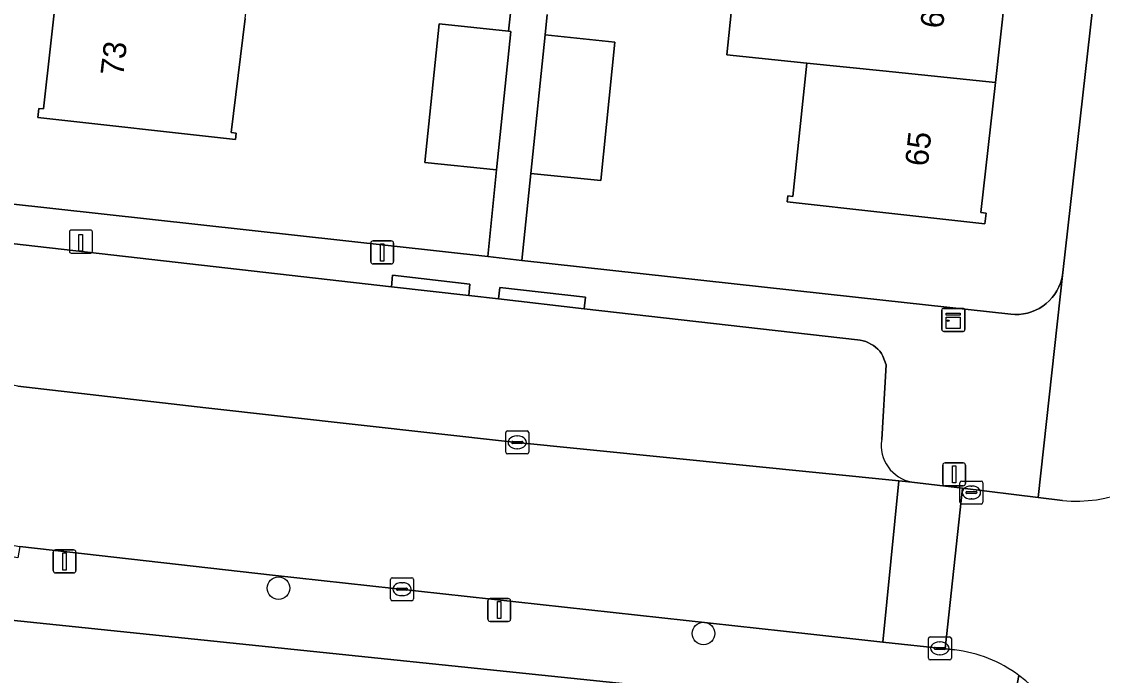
# Model space of a CAD drawing. Extents: x 162026 to 163502, y 387295 to 388169.
# Drawn here: x 162462.54 to 162509.55, y 387943.99 to 387972.44 of the extents above; entities that cross this region are included whole.
import ezdxf

# ---------------------------------------------------------------- set-up
doc = ezdxf.new("R2010")
doc.units = 0
for name, color, linetype in [('IMGEO_Boom', 7, 'Continuous'), ('IMGEO_Erf', 7, 'Continuous'), ('IMGEO_Kast', 7, 'Continuous'), ('IMGEO_Kolk', 7, 'Continuous'), ('IMGEO_Laadpaal', 7, 'Continuous'), ('IMGEO_Lichtmast', 7, 'Continuous'), ('IMGEO_Pand', 7, 'Continuous'), ('IMGEO_Pand_nummerreeks', 7, 'Continuous'), ('IMGEO_Parkeervlak_open', 7, 'Continuous'), ('IMGEO_Rijbaan_lokaal_open', 7, 'Continuous'), ('IMGEO_Voetpad_open', 7, 'Continuous')]:
    doc.layers.add(name, color=color, linetype=linetype)

msp = doc.modelspace()

# ---------------------------------------------------------------- linework, layer by layer
at = {"layer": 'IMGEO_Boom'}
for centre in [(162473.707, 387947.786), (162492.196, 387945.813)]:
    msp.add_circle(centre, 0.489, dxfattribs=at)
at = {"layer": 'IMGEO_Erf'}
for points in [[(162485.396, 387972.756), (162485.313, 387971.861), (162488.345, 387971.548), (162487.723, 387965.525), (162484.69, 387965.839), (162484.298, 387962.053), (162500, 387960.321), (162505.56, 387959.706), (162505.743, 387959.694), (162505.927, 387959.699), (162506.109, 387959.72), (162506.289, 387959.757), (162506.465, 387959.81), (162506.636, 387959.878), (162506.799, 387959.962), (162506.955, 387960.06), (162507.101, 387960.171), (162507.237, 387960.295), (162507.361, 387960.43), (162507.472, 387960.576), (162507.57, 387960.732), (162507.653, 387960.895), (162507.722, 387961.066), (162507.775, 387961.242), (162507.813, 387961.421), (162507.826, 387961.519), (162512.154, 388000)], [(162505.523, 387975.462), (162504.893, 387969.795), (162504.264, 387964.13), (162504.488, 387964.105), (162504.436, 387963.636), (162500, 387964.129), (162495.839, 387964.592), (162495.869, 387964.861), (162496.088, 387964.837), (162496.598, 387969.811), (162496.685, 387970.637), (162493.21, 387970.993), (162493.819, 387976.916)], [(162472.26, 387972.575), (162471.648, 387967.612), (162471.866, 387967.587), (162471.835, 387967.308), (162463.237, 387968.263), (162463.282, 387968.667), (162463.491, 387968.644), (162464.114, 387974.25)], [(162459.803, 387964.756), (162482.808, 387962.218), (162483.198, 387965.993), (162480.072, 387966.317), (162480.695, 387972.339), (162483.712, 387972.027), (162483.866, 387973.48)], [(162503.264, 387942.125), (162500, 387942.464), (162458.852, 387946.73)]]:
    msp.add_lwpolyline(points, dxfattribs=at)
at = {"layer": 'IMGEO_Kast'}
for p, q in [((162502.561, 387959.038), (162502.561, 387959.879)), ((162502.561, 387959.879), (162502.561, 387959.038)), ((162502.636, 387959.963), (162503.477, 387959.963)), ((162503.477, 387959.963), (162502.636, 387959.963)), ((162503.561, 387959.888), (162503.561, 387959.047)), ((162503.561, 387959.047), (162503.561, 387959.888)), ((162503.486, 387958.963), (162502.645, 387958.963)), ((162502.645, 387958.963), (162503.486, 387958.963))]:
    msp.add_line(p, q, dxfattribs=at)
for points in [[(162502.756, 387959.753), (162503.356, 387959.753), (162503.356, 387959.668), (162502.756, 387959.668), (162502.756, 387959.753)], [(162502.756, 387959.578), (162503.356, 387959.578), (162503.356, 387959.089), (162502.756, 387959.089), (162502.756, 387959.578)]]:
    msp.add_lwpolyline(points, dxfattribs=at)
msp.add_circle((162502.84, 387959.427), 0.0377, dxfattribs=at)
for centre, start, end in [((162502.639, 387959.885), 92.4484, 184.2845), ((162502.639, 387959.885), 92.4484, 184.2845), ((162503.483, 387959.885), 2.4484, 94.2845), ((162503.483, 387959.885), 2.4484, 94.2845), ((162502.639, 387959.041), 182.4484, 274.2845), ((162502.639, 387959.041), 182.4484, 274.2845), ((162503.483, 387959.041), 272.4484, 4.2845), ((162503.483, 387959.041), 272.4484, 4.2845)]:
    msp.add_arc(centre, 0.0779, start, end, dxfattribs=at)
at = {"layer": 'IMGEO_Kolk'}
for p, q in [((162483.593, 387953.704), (162483.593, 387954.556)), ((162483.668, 387954.63), (162484.52, 387954.63)), ((162484.081, 387954.41), (162484.106, 387954.41)), ((162484.594, 387954.556), (162484.594, 387953.704)), ((162483.852, 387954.124), (162483.852, 387954.136)), ((162484.29, 387954.087), (162483.892, 387954.087)), ((162483.895, 387954.173), (162484.293, 387954.173)), ((162484.104, 387953.85), (162484.079, 387953.85)), ((162484.336, 387954.136), (162484.336, 387954.124)), ((162484.52, 387953.63), (162483.668, 387953.63)), ((162503.349, 387951.523), (162503.349, 387952.375)), ((162503.424, 387952.449), (162504.276, 387952.449)), ((162504.35, 387952.375), (162504.35, 387951.523)), ((162503.608, 387951.943), (162503.608, 387951.955)), ((162504.046, 387951.906), (162503.648, 387951.906)), ((162503.651, 387951.992), (162504.049, 387951.992)), ((162503.837, 387952.229), (162503.862, 387952.229)), ((162504.092, 387951.955), (162504.092, 387951.943)), ((162504.276, 387951.449), (162503.424, 387951.449)), ((162503.86, 387951.669), (162503.835, 387951.669)), ((162478.583, 387947.316), (162478.583, 387948.168)), ((162478.658, 387948.242), (162479.51, 387948.242)), ((162479.584, 387948.168), (162479.584, 387947.316)), ((162478.842, 387947.736), (162478.842, 387947.748)), ((162479.28, 387947.699), (162478.882, 387947.699)), ((162478.885, 387947.785), (162479.283, 387947.785)), ((162479.071, 387948.022), (162479.096, 387948.022)), ((162479.326, 387947.748), (162479.326, 387947.736)), ((162479.51, 387947.242), (162478.658, 387947.242)), ((162479.094, 387947.462), (162479.069, 387947.462)), ((162501.975, 387944.741), (162501.975, 387945.593)), ((162502.05, 387945.667), (162502.902, 387945.667)), ((162502.463, 387945.447), (162502.488, 387945.447)), ((162502.976, 387945.593), (162502.976, 387944.741)), ((162502.234, 387945.161), (162502.234, 387945.173)), ((162502.672, 387945.124), (162502.274, 387945.124)), ((162502.277, 387945.21), (162502.675, 387945.21)), ((162502.486, 387944.887), (162502.461, 387944.887)), ((162502.718, 387945.173), (162502.718, 387945.161)), ((162502.902, 387944.667), (162502.05, 387944.667))]:
    msp.add_line(p, q, dxfattribs=at)
for points in [[(162483.593, 387953.704), (162483.593, 387954.556)], [(162483.668, 387954.63), (162484.52, 387954.63)], [(162484.594, 387954.556), (162484.594, 387953.704)], [(162484.52, 387953.63), (162483.668, 387953.63)], [(162503.349, 387951.523), (162503.349, 387952.375)], [(162503.424, 387952.449), (162504.276, 387952.449)], [(162504.35, 387952.375), (162504.35, 387951.523)], [(162504.276, 387951.449), (162503.424, 387951.449)], [(162478.583, 387947.316), (162478.583, 387948.168)], [(162478.658, 387948.242), (162479.51, 387948.242)], [(162479.584, 387948.168), (162479.584, 387947.316)], [(162479.51, 387947.242), (162478.658, 387947.242)], [(162501.975, 387944.741), (162501.975, 387945.593)], [(162502.05, 387945.667), (162502.902, 387945.667)], [(162502.976, 387945.593), (162502.976, 387944.741)], [(162502.902, 387944.667), (162502.05, 387944.667)]]:
    msp.add_lwpolyline(points, dxfattribs=at)
for centre, radius, start, end in [((162483.67, 387954.554), 0.0765, 91.552, 178.448), ((162483.67, 387954.554), 0.0765, 91.552, 178.448), ((162484.518, 387954.554), 0.0765, 1.552, 88.448), ((162484.518, 387954.554), 0.0765, 1.552, 88.448), ((162483.892, 387954.133), 0.0403, 85.8775, 175.7526), ((162483.889, 387954.123), 0.0366, 178.938, 274.7102), ((162484.293, 387954.13), 0.043, 264.8664, 352.4533), ((162484.297, 387954.135), 0.0386, 1.7309, 96.639), ((162483.67, 387953.706), 0.0765, 181.552, 268.448), ((162483.67, 387953.706), 0.0765, 181.552, 268.448), ((162484.518, 387953.706), 0.0765, 271.552, 358.448), ((162484.518, 387953.706), 0.0765, 271.552, 358.448), ((162503.426, 387952.373), 0.0765, 91.552, 178.448), ((162503.426, 387952.373), 0.0765, 91.552, 178.448), ((162504.274, 387952.373), 0.0765, 1.552, 88.448), ((162504.274, 387952.373), 0.0765, 1.552, 88.448), ((162503.648, 387951.952), 0.0403, 85.8775, 175.7526), ((162503.645, 387951.942), 0.0366, 178.938, 274.7102), ((162504.049, 387951.949), 0.043, 264.8664, 352.4533), ((162504.053, 387951.954), 0.0386, 1.7309, 96.639), ((162503.426, 387951.525), 0.0765, 181.552, 268.448), ((162503.426, 387951.525), 0.0765, 181.552, 268.448), ((162504.274, 387951.525), 0.0765, 271.552, 358.448), ((162504.274, 387951.525), 0.0765, 271.552, 358.448), ((162478.66, 387948.166), 0.0765, 91.552, 178.448), ((162478.66, 387948.166), 0.0765, 91.552, 178.448), ((162479.508, 387948.166), 0.0765, 1.552, 88.448), ((162479.508, 387948.166), 0.0765, 1.552, 88.448), ((162478.882, 387947.745), 0.0403, 85.8775, 175.7526), ((162478.879, 387947.735), 0.0366, 178.938, 274.7102), ((162479.283, 387947.742), 0.043, 264.8664, 352.4533), ((162479.287, 387947.747), 0.0386, 1.7309, 96.639), ((162478.66, 387947.318), 0.0765, 181.552, 268.448), ((162478.66, 387947.318), 0.0765, 181.552, 268.448), ((162479.508, 387947.318), 0.0765, 271.552, 358.448), ((162479.508, 387947.318), 0.0765, 271.552, 358.448), ((162502.052, 387945.591), 0.0765, 91.552, 178.448), ((162502.052, 387945.591), 0.0765, 91.552, 178.448), ((162502.9, 387945.591), 0.0765, 1.552, 88.448), ((162502.9, 387945.591), 0.0765, 1.552, 88.448), ((162502.274, 387945.17), 0.0403, 85.8775, 175.7526), ((162502.271, 387945.16), 0.0366, 178.938, 274.7102), ((162502.675, 387945.167), 0.043, 264.8664, 352.4533), ((162502.679, 387945.172), 0.0386, 1.7309, 96.639), ((162502.052, 387944.743), 0.0765, 181.552, 268.448), ((162502.052, 387944.743), 0.0765, 181.552, 268.448), ((162502.9, 387944.743), 0.0765, 271.552, 358.448), ((162502.9, 387944.743), 0.0765, 271.552, 358.448)]:
    msp.add_arc(centre, radius, start, end, dxfattribs=at)
for centre, major_axis, ratio, start_param, end_param in [((162484.08, 387954.13), (-0.387, 0.002), 0.722429, 4.712389, 7.853982), ((162484.105, 387954.13), (-0.39, 0.002), 0.717154, 1.570796, 4.712389), ((162503.836, 387951.949), (-0.387, 0.002), 0.722429, 4.712389, 7.853982), ((162503.861, 387951.949), (-0.39, 0.002), 0.717154, 1.570796, 4.712389), ((162479.07, 387947.742), (-0.387, 0.002), 0.722429, 4.712389, 7.853982), ((162479.095, 387947.742), (-0.39, 0.002), 0.717154, 1.570796, 4.712389), ((162502.462, 387945.167), (-0.387, 0.002), 0.722429, 4.712389, 7.853982), ((162502.487, 387945.167), (-0.39, 0.002), 0.717154, 1.570796, 4.712389)]:
    msp.add_ellipse(centre, major_axis=major_axis, ratio=ratio, start_param=start_param, end_param=end_param, dxfattribs=at)
at = {"layer": 'IMGEO_Laadpaal'}
for p, q in [((162464.614, 387963.286), (162464.614, 387962.445)), ((162464.614, 387963.286), (162464.614, 387962.445)), ((162465.53, 387963.37), (162464.689, 387963.37)), ((162465.53, 387963.37), (162464.689, 387963.37)), ((162465.614, 387962.454), (162465.614, 387963.295)), ((162465.614, 387962.454), (162465.614, 387963.295)), ((162464.698, 387962.37), (162465.539, 387962.37)), ((162464.698, 387962.37), (162465.539, 387962.37))]:
    msp.add_line(p, q, dxfattribs=at)
msp.add_lwpolyline([(162465.029, 387963.183), (162465.189, 387963.183), (162465.189, 387962.45), (162465.029, 387962.45), (162465.029, 387963.183)], dxfattribs=at)
for centre, start, end in [((162464.692, 387963.292), 92.4484, 184.2845), ((162464.692, 387963.292), 92.4484, 184.2845), ((162465.536, 387963.292), 2.4484, 94.2845), ((162465.536, 387963.292), 2.4484, 94.2845), ((162464.692, 387962.448), 182.4484, 274.2845), ((162464.692, 387962.448), 182.4484, 274.2845), ((162465.536, 387962.448), 272.4484, 4.2845), ((162465.536, 387962.448), 272.4484, 4.2845)]:
    msp.add_arc(centre, 0.0779, start, end, dxfattribs=at)
at = {"layer": 'IMGEO_Lichtmast'}
for p, q in [((162477.724, 387961.998), (162477.724, 387962.798)), ((162477.724, 387962.798), (162477.724, 387961.998)), ((162477.824, 387962.898), (162478.614, 387962.898)), ((162478.614, 387962.898), (162477.824, 387962.898)), ((162478.714, 387962.798), (162478.714, 387961.998)), ((162478.714, 387961.998), (162478.714, 387962.798)), ((162478.614, 387961.898), (162477.824, 387961.898)), ((162477.824, 387961.898), (162478.614, 387961.898)), ((162502.6, 387952.34), (162502.6, 387953.14)), ((162502.6, 387953.14), (162502.6, 387952.34)), ((162502.7, 387953.24), (162503.49, 387953.24)), ((162503.49, 387953.24), (162502.7, 387953.24)), ((162503.59, 387953.14), (162503.59, 387952.34)), ((162503.59, 387952.34), (162503.59, 387953.14)), ((162503.49, 387952.24), (162502.7, 387952.24)), ((162502.7, 387952.24), (162503.49, 387952.24)), ((162463.908, 387948.551), (162463.908, 387949.351)), ((162463.908, 387949.351), (162463.908, 387948.551)), ((162464.008, 387949.451), (162464.798, 387949.451)), ((162464.798, 387949.451), (162464.008, 387949.451)), ((162464.898, 387949.351), (162464.898, 387948.551)), ((162464.898, 387948.551), (162464.898, 387949.351)), ((162464.798, 387948.451), (162464.008, 387948.451)), ((162464.008, 387948.451), (162464.798, 387948.451)), ((162482.815, 387946.435), (162482.815, 387947.235)), ((162482.815, 387947.235), (162482.815, 387946.435)), ((162482.915, 387947.335), (162483.705, 387947.335)), ((162483.705, 387947.335), (162482.915, 387947.335)), ((162483.805, 387947.235), (162483.805, 387946.435)), ((162483.805, 387946.435), (162483.805, 387947.235)), ((162483.705, 387946.335), (162482.915, 387946.335)), ((162482.915, 387946.335), (162483.705, 387946.335))]:
    msp.add_line(p, q, dxfattribs=at)
for points in [[(162478.144, 387962.773), (162478.294, 387962.773), (162478.294, 387962.023), (162478.144, 387962.023), (162478.144, 387962.773)], [(162503.02, 387953.115), (162503.17, 387953.115), (162503.17, 387952.365), (162503.02, 387952.365), (162503.02, 387953.115)], [(162464.328, 387949.326), (162464.478, 387949.326), (162464.478, 387948.576), (162464.328, 387948.576), (162464.328, 387949.326)], [(162483.235, 387947.21), (162483.385, 387947.21), (162483.385, 387946.46), (162483.235, 387946.46), (162483.235, 387947.21)]]:
    msp.add_lwpolyline(points, dxfattribs=at)
for centre, start, end in [((162477.824, 387962.798), 90, 180), ((162477.824, 387962.798), 90, 180), ((162478.614, 387962.798), 0, 90), ((162478.614, 387962.798), 360, 90), ((162477.824, 387961.998), 180, 270), ((162477.824, 387961.998), 180, 270), ((162478.614, 387961.998), 270, 0), ((162478.614, 387961.998), 270, 0), ((162502.7, 387953.14), 90, 180), ((162502.7, 387953.14), 90, 180), ((162503.49, 387953.14), 0, 90), ((162503.49, 387953.14), 360, 90), ((162502.7, 387952.34), 180, 270), ((162502.7, 387952.34), 180, 270), ((162503.49, 387952.34), 270, 0), ((162503.49, 387952.34), 270, 0), ((162464.008, 387949.351), 90, 180), ((162464.008, 387949.351), 90, 180), ((162464.798, 387949.351), 0, 90), ((162464.798, 387949.351), 360, 90), ((162464.008, 387948.551), 180, 270), ((162464.008, 387948.551), 180, 270), ((162464.798, 387948.551), 270, 0), ((162464.798, 387948.551), 270, 0), ((162482.915, 387947.235), 90, 180), ((162482.915, 387947.235), 90, 180), ((162483.705, 387947.235), 0, 90), ((162483.705, 387947.235), 360, 90), ((162482.915, 387946.435), 180, 270), ((162482.915, 387946.435), 180, 270), ((162483.705, 387946.435), 270, 0), ((162483.705, 387946.435), 270, 0)]:
    msp.add_arc(centre, 0.1, start, end, dxfattribs=at)
at = {"layer": 'IMGEO_Pand'}
for points in [[(162505.523, 387975.462), (162505.754, 387975.437), (162505.782, 387975.688), (162500, 387976.281), (162497.294, 387976.559), (162493.819, 387976.916), (162493.21, 387970.993), (162496.685, 387970.637), (162500, 387970.297), (162504.893, 387969.795)], [(162464.114, 387974.25), (162463.491, 387968.644), (162463.282, 387968.667), (162463.237, 387968.263), (162471.835, 387967.308), (162471.866, 387967.587), (162471.648, 387967.612), (162472.26, 387972.575), (162472.343, 387973.306)], [(162483.821, 387972.016), (162483.712, 387972.027), (162480.695, 387972.339), (162480.072, 387966.317), (162483.198, 387965.993)], [(162488.345, 387971.548), (162485.313, 387971.861), (162484.69, 387965.839), (162487.723, 387965.525)], [(162496.685, 387970.637), (162496.598, 387969.811), (162496.088, 387964.837), (162495.869, 387964.861), (162495.839, 387964.592), (162500, 387964.129), (162504.436, 387963.636), (162504.488, 387964.105), (162504.264, 387964.13), (162504.893, 387969.795), (162500, 387970.297)]]:
    msp.add_lwpolyline(points, close=True, dxfattribs=at)
at = {"layer": 'IMGEO_Parkeervlak_open'}
for points in [[(162499.859, 387958.093), (162499.775, 387958.185), (162499.683, 387958.269), (162499.584, 387958.345), (162499.479, 387958.412), (162499.368, 387958.469), (162499.252, 387958.515), (162499.133, 387958.552), (162499.011, 387958.577), (162498.896, 387958.591), (162487.011, 387959.947), (162483.28, 387960.373), (162481.983, 387960.521), (162478.621, 387960.905), (162462.098, 387962.79)], [(162499.948, 387954.258), (162500.144, 387957.501), (162500, 387957.888), (162499.934, 387957.994), (162499.859, 387958.093)], [(162462.373, 387956.575), (162470.553, 387955.636), (162483.798, 387954.161), (162500.686, 387952.461), (162501.263, 387952.403)]]:
    msp.add_lwpolyline(points, dxfattribs=at)
msp.add_arc((162501.549, 387954), 1.622, 170.8298, 259.8354, dxfattribs=at)
at = {"layer": 'IMGEO_Rijbaan_lokaal_open'}
for points in [[(162483.798, 387954.161), (162470.553, 387955.636), (162462.373, 387956.575), (162458.556, 387957.341), (162452.997, 387958.715), (162450.622, 387959.34), (162448.627, 387952.545), (162456.189, 387950.702), (162462.456, 387949.594), (162473.447, 387948.359), (162496.74, 387945.792), (162500, 387945.438), (162500.686, 387952.461)], [(162503.468, 387952.133), (162501.263, 387952.403), (162500.686, 387952.461), (162500, 387945.438), (162502.707, 387945.143)]]:
    msp.add_lwpolyline(points, close=True, dxfattribs=at)
msp.add_lwpolyline([(162507.816, 387951.602), (162506.745, 387951.733), (162503.468, 387952.133), (162502.707, 387945.143), (162503.12, 387945.098)], dxfattribs=at)
for centre, radius, start, end in [((162508.415, 387957.727), 6.154, 264.4111, 319.218), ((162502.428, 387939.273), 5.866, 53.5258, 83.2253), ((162502.432, 387939.28), 5.858, 353.7374, 53.518)]:
    msp.add_arc(centre, radius, start, end, dxfattribs=at)
at = {"layer": 'IMGEO_Voetpad_open'}
for points in [[(162519.936, 388069.141), (162512.154, 388000), (162507.826, 387961.519), (162506.745, 387951.733), (162507.816, 387951.602)], [(162483.866, 387973.48), (162483.712, 387972.027), (162483.821, 387972.016), (162483.198, 387965.993), (162482.808, 387962.218), (162484.298, 387962.053), (162484.69, 387965.839), (162485.313, 387971.861), (162485.396, 387972.756)], [(162385.229, 387965.736), (162453.931, 387947.627), (162456.374, 387947.084), (162458.852, 387946.73), (162500, 387942.464), (162503.264, 387942.125)], [(162501.263, 387952.403), (162503.468, 387952.133), (162506.745, 387951.733), (162507.826, 387961.519), (162507.813, 387961.421), (162507.775, 387961.242), (162507.722, 387961.066), (162507.653, 387960.895), (162507.57, 387960.732), (162507.472, 387960.576), (162507.361, 387960.43), (162507.237, 387960.295), (162507.101, 387960.171), (162506.955, 387960.06), (162506.799, 387959.962), (162506.636, 387959.878), (162506.465, 387959.81), (162506.289, 387959.757), (162506.109, 387959.72), (162505.927, 387959.699), (162505.743, 387959.694), (162505.56, 387959.706), (162500, 387960.321), (162484.298, 387962.053), (162482.808, 387962.218), (162459.803, 387964.756)], [(162462.098, 387962.79), (162478.621, 387960.905), (162478.673, 387961.402), (162482.035, 387961.018), (162481.983, 387960.521), (162483.28, 387960.373), (162483.331, 387960.87), (162487.062, 387960.444), (162487.011, 387959.947), (162498.896, 387958.591), (162499.011, 387958.577), (162499.133, 387958.552), (162499.252, 387958.515), (162499.368, 387958.469), (162499.479, 387958.412), (162499.584, 387958.345), (162499.683, 387958.269), (162499.775, 387958.185), (162499.859, 387958.093), (162499.934, 387957.994), (162500, 387957.888), (162500.144, 387957.501), (162499.948, 387954.258)], [(162503.12, 387945.098), (162502.707, 387945.143), (162500, 387945.438), (162496.74, 387945.792), (162473.447, 387948.359), (162462.456, 387949.594), (162462.373, 387949.101), (162456.106, 387950.209), (162456.189, 387950.702), (162448.627, 387952.545), (162445.905, 387953.208), (162443.098, 387953.956), (162442.973, 387953.472), (162436.812, 387955.115), (162436.937, 387955.599), (162424.083, 387959.024)], [(162505.915, 387943.99), (162505.132, 387939.83), (162504.747, 387936.096), (162504.436, 387933.071), (162504.765, 387933.035), (162503.79, 387924.209), (162503.526, 387924.238), (162502.225, 387911.606), (162501.908, 387908.522), (162501.72, 387906.704), (162500, 387890.005), (162494.267, 387838.446), (162489.932, 387799.465), (162488.971, 387789.985)], [(162505.132, 387939.83), (162505.915, 387943.99)]]:
    msp.add_lwpolyline(points, dxfattribs=at)
for points in [[(162478.621, 387960.905), (162481.983, 387960.521), (162482.035, 387961.018), (162478.673, 387961.402)], [(162483.28, 387960.373), (162487.011, 387959.947), (162487.062, 387960.444), (162483.331, 387960.87)]]:
    msp.add_lwpolyline(points, close=True, dxfattribs=at)
for centre, radius, start, end in [((162501.549, 387954), 1.622, 170.8298, 259.8354), ((162508.415, 387957.727), 6.154, 264.4111, 319.218), ((162502.428, 387939.273), 5.866, 53.5258, 83.2253), ((162502.432, 387939.28), 5.858, 353.7374, 53.518)]:
    msp.add_arc(centre, radius, start, end, dxfattribs=at)

# ---------------------------------------------------------------- texts
at = {"layer": 'IMGEO_Pand_nummerreeks'}
for s, rotation, p in [('67', 83.6862, (162502.611, 387972.113)), ('73', 83.4534, (162466.953, 387970.044)), ('65', 83.6843, (162501.949, 387966.116))]:
    msp.add_text(s, height=1, rotation=rotation, dxfattribs=at).set_placement(p)

doc.saveas('drawing.dxf')
